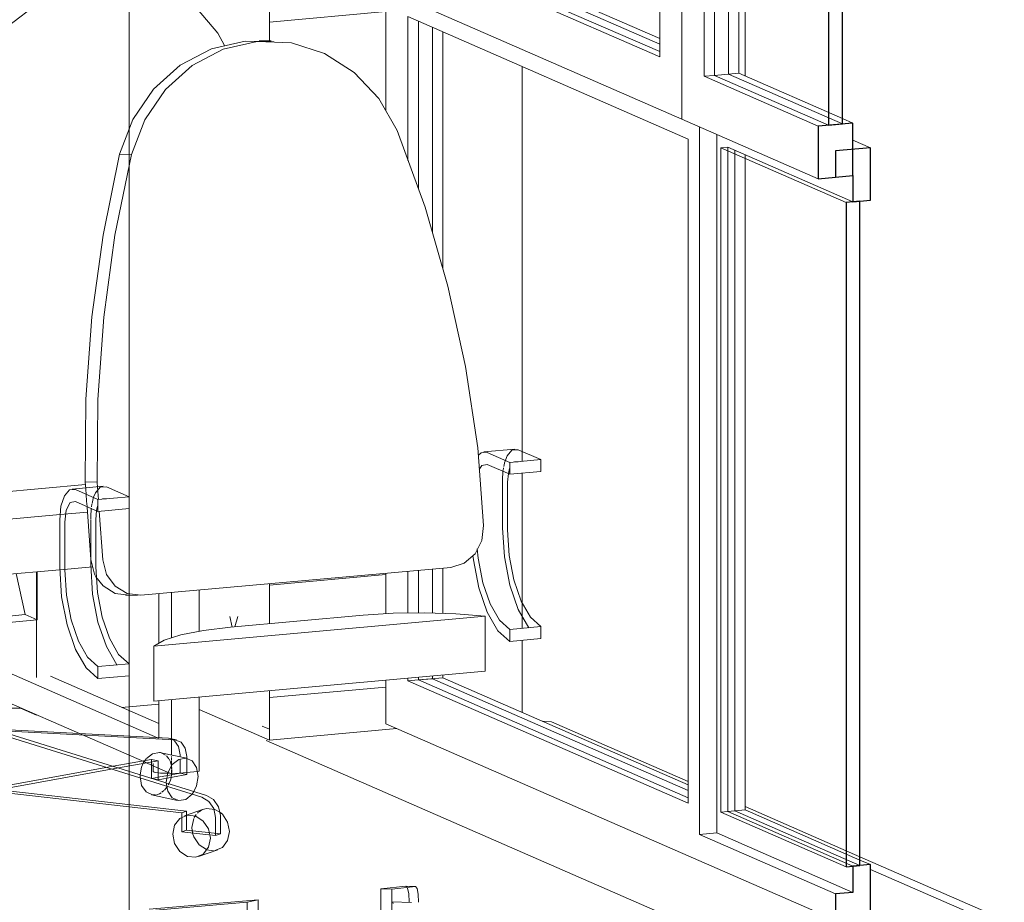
# Model space of a CAD drawing. Header units: millimetres. Extents: x -2180 to 91692, y -6418 to 21859.
# Tile 473 of 482: x 80775 to 82060, y 5325 to 6477. Entities that reach past the tile are written whole.
import ezdxf

# ---------------------------------------------------------------- set-up
doc = ezdxf.new("R2010")
doc.units = ezdxf.units.MM
for name, color, linetype, lineweight in [('Furniture', 7, 'Continuous', 9), ('Section Boxes', 7, 'Continuous', 9), ('Walls', 7, 'Continuous', 9), ('Windows', 7, 'Continuous', 9), ('Windows-1', 7, 'Continuous', 25)]:
    doc.layers.add(name, color=color, linetype=linetype, lineweight=lineweight)
for name, color, linetype, lineweight, true_color in [('Furniture-5', 253, 'Continuous', 9, 0x828282), ('Furniture-6', 7, 'Continuous', 9, 0x4d4d4d), ('Surface Pattern-2', 7, 'Continuous', 9, 0x404040), ('Surface Pattern-3', 7, 'Continuous', 9, 0xc0c0c0), ('Walls-4', 7, 'Continuous', 9, 0x1a1a1a), ('Windows-4', 7, 'Continuous', 9, 0x1a1a1a)]:
    doc.layers.add(name, color=color, linetype=linetype, lineweight=lineweight, true_color=true_color)

# ---------------------------------------------------------------- blocks, each defined once
blk = doc.blocks.new('1_0 W - 2x2 - -A-03-V158-3D-kunsti lähteülesanne')
at = {"layer": 'Windows'}
for p, q in [((23363.5, 7751.6), (23363.5, 6347.1)), ((23363.5, 6347.1), (23363.5, 7751.6)), ((23334.6, 7717.2), (23334.6, 6428.4)), ((23392.5, 6403.1), (23392.5, 7691.9)), ((23406.2, 7686), (23406.2, 6404.3)), ((23334.6, 6428.4), (22997.5, 6575.6)), ((23011.2, 6576.8), (23334.7, 6435.5)), ((22968.6, 6519.6), (23363.5, 6347.1)), ((22976.9, 6516), (22976.9, 6358.4)), ((23005.8, 6293.4), (23005.8, 6481.1)), ((23005.8, 6481.1), (23371.8, 6321.2)), ((23019.5, 6475.1), (23019.5, 6255.8)), ((23392.5, 6403.1), (23406.2, 6404.3)), ((23541.4, 6338), (23392.5, 6403.1)), ((23406.2, 6404.3), (23555.1, 6339.3)), ((23363.5, 6347.1), (23541.4, 6269.4)), ((23573.3, 6348.1), (23586.9, 6342.1)), ((23386.3, 5413.2), (23386.3, 6337.2)), ((23409.1, 5415.2), (23409.1, 6327.2)), ((23371.8, 6321.2), (23371.8, 5453.8)), ((23586.9, 6319.8), (23609.7, 6309.9)), ((23414.4, 6309.8), (23423.5, 6310.6)), ((23577.8, 6238.4), (23414.4, 6309.8)), ((23414.4, 6309.8), (23414.4, 5442.4)), ((23423.5, 6310.6), (23586.9, 6239.2)), ((22976.9, 5754.2), (22976.9, 5701.3)), ((23005.8, 5702.2), (23005.8, 5756.8)), ((23019.5, 5758.1), (23019.5, 5702.2)), ((23019.5, 5618.4), (23019.5, 5614.9)), ((22976.9, 5614.6), (22976.9, 5557.7)), ((23005.8, 5613.6), (23005.8, 5617.2)), ((23005.8, 5613.6), (23019.5, 5614.9)), ((23371.8, 5453.8), (23005.8, 5613.6)), ((23019.5, 5614.9), (23371.9, 5460.9)), ((22976.9, 5557.7), (23564.2, 5301.2)), ((23414.4, 5442.4), (23577.8, 5371)), ((23409.1, 5415.2), (23386.3, 5413.2)), ((23564.2, 5335.5), (23386.3, 5413.2)), ((23586.9, 5337.5), (23409.1, 5415.2)), ((23784.5, 5301.8), (23596, 5384.1)), ((23596, 5379.8), (23609.7, 5373.9))]:
    blk.add_line(p, q, dxfattribs=at)
at = {"layer": 'Windows-1'}
for p, q in [((23555.1, 7628.1), (23555.1, 6339.3)), ((23573.3, 6340.9), (23573.3, 7629.8)), ((23586.9, 6342.1), (23541.4, 6338)), ((23555.1, 6339.3), (23573.3, 6340.9)), ((23586.9, 6273.5), (23586.9, 6342.1)), ((23541.4, 6338), (23541.4, 6269.4)), ((23609.7, 6309.9), (23564.2, 6305.8)), ((23564.2, 6305.8), (23564.2, 6271.5)), ((23609.7, 6241.3), (23609.7, 6309.9)), ((23541.4, 6269.4), (23586.9, 6273.5)), ((23564.2, 6271.5), (23586.9, 6273.5)), ((23586.9, 6273.5), (23586.9, 6239.2)), ((23596, 6240.1), (23577.8, 6238.4)), ((23577.8, 6238.4), (23577.8, 5371)), ((23586.9, 6239.2), (23609.7, 6241.3)), ((23596, 5372.6), (23596, 6240.1)), ((23577.8, 5371), (23596, 5372.6)), ((23609.7, 5373.9), (23586.9, 5371.8)), ((23586.9, 5371.8), (23586.9, 5337.5)), ((23609.7, 5305.3), (23609.7, 5373.9)), ((23586.9, 5337.5), (23564.2, 5335.5)), ((23564.2, 5335.5), (23564.2, 5301.2))]:
    blk.add_line(p, q, dxfattribs=at)
at = {"layer": 'Windows-4'}
for p, q in [((23424.4, 7678), (23424.4, 6406)), ((23438, 6407.2), (23438, 7672.1)), ((23446.3, 7668.4), (23446.3, 6403.6)), ((23334.6, 6445.2), (23029.4, 6578.5)), ((23043.1, 6579.7), (23334.6, 6452.4)), ((23037.7, 6467.1), (23037.7, 6199)), ((23051.3, 6151.9), (23051.3, 6461.2)), ((23406.2, 6404.3), (23438, 6407.2)), ((23424.4, 6406), (23406.2, 6404.3)), ((23573.3, 6340.9), (23424.4, 6406)), ((23438, 6407.2), (23573.3, 6348.1)), ((23423.5, 6310.6), (23423.5, 5443.2)), ((23432.6, 6306.6), (23432.6, 5444)), ((23446.3, 6300.7), (23446.3, 5445.2)), ((23037.7, 5759.7), (23037.7, 5702.3)), ((23051.3, 5701.8), (23051.3, 5760.9)), ((23037.7, 5620.1), (23037.7, 5616.5)), ((23051.3, 5617.7), (23051.3, 5621.3)), ((23019.5, 5614.9), (23051.3, 5617.7)), ((23019.5, 5614.9), (23037.7, 5616.5)), ((23037.7, 5616.5), (23371.8, 5470.6)), ((23371.8, 5477.8), (23051.3, 5617.7)), ((23181.4, 5560.9), (23193.1, 5560.2)), ((23371.8, 5482.1), (23193.1, 5560.2)), ((23414.4, 5442.4), (23432.6, 5444)), ((23446.3, 5445.2), (23423.5, 5443.2)), ((23423.5, 5443.2), (23586.9, 5371.8)), ((23432.6, 5444), (23596, 5372.6)), ((23596, 5384.1), (23446.3, 5449.5)), ((23446.3, 5445.2), (23596, 5379.8))]:
    blk.add_line(p, q, dxfattribs=at)
blk = doc.blocks.new('M_Chair-Executive - M_Chair-Executive-V163-3D-kunsti lähteülesanne')
at = {"layer": 'Furniture'}
for p, q in [((22358, 5849.6), (22584.7, 5870.1)), ((22456.9, 5822.3), (22551.8, 5830.8)), ((22551.4, 5758.8), (22456.9, 5750.3)), ((22521.6, 5756.2), (22521.6, 5693.4)), ((22521.6, 5693.4), (22429.1, 5685.1)), ((22736.5, 5462), (22478.6, 5542.3)), ((22484.9, 5544.5), (22742.7, 5464.2)), ((22485, 5549.6), (22693, 5538.7)), ((22701.5, 5536.8), (22485, 5548.2)), ((22693, 5538.7), (22695.2, 5538.3)), ((22703.7, 5536.5), (22695.1, 5538.4)), ((22717.1, 5512.7), (22685.3, 5519.5)), ((22627.8, 5500), (22679.5, 5509.4)), ((22670.9, 5497.8), (22670.9, 5507.8)), ((22679.5, 5509.4), (22679.5, 5496.5)), ((22717, 5512.3), (22717, 5515.1)), ((22477.4, 5467.8), (22710.5, 5441.5)), ((22710.5, 5441.5), (22710.5, 5435.3)), ((22739, 5446.2), (22713.9, 5437.5)), ((22754.7, 5423.7), (22754.7, 5435.5)), ((22761, 5437.7), (22761, 5425.9)), ((22732.5, 5384.2), (22757.6, 5393))]:
    blk.add_line(p, q, dxfattribs=at)
for points in [[(22766.3, 6443.5, 0), (22757.6, 6459.4, 0), (22730.7, 6491.4, 0), (22695.9, 6514.3, 0), (22655.2, 6526.9, 0), (22611.1, 6528.5, 0), (22566.2, 6518.9, 0), (22523, 6498.7, 0), (22484.2, 6469.1, 0), (22451.9, 6431.9, 0), (22428.2, 6389.2, 0)], [(22717, 5515.1, 0), (22715, 5525.9, 0), (22709.5, 5533.7, 0), (22701.5, 5536.8, 0)], [(22656.1, 5491.2, 0), (22658.1, 5501.1, 0), (22660.3, 5506.3, 0)], [(22731.9, 5488.9, 0), (22729.9, 5500.5, 0), (22724.1, 5509.1, 0), (22715.7, 5512.9, 0), (22706.5, 5511.2, 0), (22698.1, 5504.4, 0), (22692.4, 5493.7, 0), (22690.3, 5481.3, 0)], [(22726.4, 5469.1, 0), (22729.9, 5476.5, 0), (22731.9, 5488.9, 0)], [(22742.7, 5464.2, 0), (22752.1, 5458.6, 0), (22758.6, 5449.1, 0), (22761, 5437.7, 0)], [(22754.7, 5435.5, 0), (22752.4, 5446.9, 0), (22745.8, 5456.4, 0), (22736.5, 5462, 0)], [(22747.8, 5408.1, 0), (22745.3, 5420.4, 0), (22738.5, 5430.7, 0), (22728.7, 5437.2, 0), (22717.8, 5438.4, 0), (22707.9, 5434.2, 0), (22701.1, 5425.3, 0), (22698.7, 5413.6, 0)], [(22760.4, 5442.3, 0), (22763.6, 5439.5, 0), (22770.4, 5429.1, 0), (22772.8, 5416.9, 0)], [(22698.7, 5413.6, 0), (22701.1, 5401.3, 0), (22707.9, 5391, 0), (22717.8, 5384.5, 0), (22728.7, 5383.3, 0), (22738.5, 5387.5, 0), (22745.3, 5396.4, 0), (22747.8, 5408.1, 0)], [(22772.8, 5416.9, 0), (22770.4, 5405.1, 0), (22763.6, 5396.3, 0), (22753.8, 5392.1, 0)]]:
    blk.add_polyline3d(points, dxfattribs=at)
at = {"layer": 'Furniture-5'}
for p, q in [((22683.4, 5519.9), (22689.3, 5516.9)), ((22690.5, 5515.9), (22693.6, 5511.9)), ((22696.5, 5505.1), (22697.5, 5499.2)), ((22708.4, 5511), (22708.4, 5493.1)), ((22620.9, 5502.2), (22485, 5477.5)), ((22708.4, 5493.1), (22684.9, 5488.9)), ((22697.7, 5496.2), (22696.6, 5487.3)), ((22697.6, 5498), (22697.7, 5496.3)), ((22708.4, 5493.1), (22717, 5491.3)), ((22670.9, 5486.3), (22673.4, 5485.8)), ((22684, 5488.7), (22671.4, 5486.4)), ((22693.7, 5479.3), (22692.8, 5477.8)), ((22674.3, 5464.7), (22672.2, 5464.7)), ((22676.4, 5464.8), (22674.7, 5464.7)), ((22681.4, 5466.4), (22677.3, 5465)), ((22683.5, 5467.6), (22681.5, 5466.4)), ((22687.1, 5470.4), (22684.6, 5468.3)), ((22726.7, 5435.2), (22729.4, 5439.3)), ((22730.9, 5441), (22732.5, 5442.5)), ((22733, 5442.9), (22736.9, 5445.4)), ((22716.8, 5419.3), (22716.8, 5437.2)), ((22723.8, 5422.4), (22726.2, 5434.1)), ((22716.8, 5418.8), (22710.5, 5416.6)), ((22761, 5413.8), (22716.8, 5418.8)), ((22724.7, 5414.7), (22723.8, 5422.3))]:
    blk.add_line(p, q, dxfattribs=at)
for points in [[(22693.9, 5511.3, 0), (22695.6, 5507.9, 0), (22696.4, 5505.4, 0)], [(22691.5, 5475.6, 0), (22689.8, 5473.3, 0), (22687.8, 5471.1, 0)]]:
    blk.add_polyline3d(points, dxfattribs=at)
at = {"layer": 'Furniture-6'}
for p, q in [((22551.8, 5830.8), (22587.3, 5834)), ((22594.2, 5762.7), (22551.9, 5758.9)), ((22505.9, 5700.3), (22494.1, 5753.7)), ((22505.9, 5700.3), (22485, 5698.4)), ((22521.6, 5693.4), (22505.9, 5700.3)), ((22695.8, 5538.2), (22700.7, 5535.8)), ((22685.3, 5519.5), (22682.8, 5520.1)), ((22708.4, 5517), (22708.4, 5514.5)), ((22670.5, 5511.2), (22620.9, 5502.2)), ((22660.3, 5506.3), (22663.9, 5511.8)), ((22679.5, 5509.4), (22670.9, 5511.2)), ((22670.9, 5507.8), (22670.9, 5511.1)), ((22717, 5491.3), (22717, 5512.3)), ((22485, 5474.1), (22627.8, 5500)), ((22656, 5488.8), (22656.1, 5491.2)), ((22670.9, 5486.6), (22670.9, 5497.8)), ((22679.5, 5496.5), (22679.5, 5485.1)), ((22679.5, 5484.5), (22717, 5491.3)), ((22673.4, 5485.8), (22679.5, 5484.5)), ((22716.8, 5443.7), (22483.6, 5470)), ((22670.9, 5465), (22705.1, 5457.5)), ((22724.1, 5465.9), (22726.4, 5469.1)), ((22710.5, 5441.5), (22716.8, 5443.7)), ((22716.8, 5438), (22716.8, 5443.7)), ((22710.5, 5435.3), (22710.5, 5416.6)), ((22761, 5425.8), (22761, 5413.8)), ((22710.5, 5416.6), (22745.9, 5412.6)), ((22746.9, 5412.5), (22754.4, 5411.7)), ((22754.7, 5411.9), (22754.7, 5423.6)), ((22761, 5413.8), (22754.7, 5411.6)), ((22752.1, 5391.9), (22742.9, 5393.2))]:
    blk.add_line(p, q, dxfattribs=at)
for points in [[(22700.9, 5535.6, 0), (22706.4, 5527.8, 0), (22708.4, 5517, 0)], [(22664.5, 5512.5, 0), (22672.2, 5518.6, 0), (22681.5, 5520.3, 0), (22682.8, 5520.1, 0)], [(22672.2, 5464.7, 0), (22663.9, 5468.6, 0), (22658.1, 5477.1, 0), (22656, 5488.8, 0)], [(22690.3, 5480.4, 0), (22692.4, 5469.7, 0), (22698.1, 5461.1, 0), (22706.5, 5457.3, 0), (22715.7, 5459, 0), (22724.1, 5465.8, 0)], [(22696.6, 5487.3, 0), (22695.6, 5483.9, 0), (22693.7, 5479.3, 0)], [(22736.9, 5445.4, 0), (22742.9, 5447.2, 0), (22753.8, 5445.9, 0), (22760.4, 5442.3, 0)], [(22742.9, 5393.3, 0), (22733, 5399.7, 0), (22726.2, 5410.1, 0), (22724.7, 5414.7, 0)]]:
    blk.add_polyline3d(points, dxfattribs=at)
blk = doc.blocks.new('M_Chair-Executive - M_Chair-Executive-V164-3D-kunsti lähteülesanne')
at = {"layer": 'Furniture'}
for p, q in [((22827.2, 6449.3), (22811.7, 6449.6)), ((22629.3, 6301.3), (22644.8, 6301)), ((23104.5, 5816.7), (23097.2, 5917.9)), ((23145.4, 5916.2), (23104.9, 5912.6)), ((23149.8, 5915.5), (23142, 5915.2)), ((23179.3, 5902.6), (23149.8, 5915.5)), ((23109.3, 5911.8), (23138.8, 5898.9)), ((23179.3, 5902.6), (23138.8, 5898.9)), ((23179.3, 5887), (23179.3, 5902.6)), ((23109.3, 5896.3), (23138.8, 5883.4)), ((23138.8, 5898.9), (23138.8, 5883.4)), ((23135.9, 5873.1), (23136.9, 5884.7)), ((23138.8, 5883.4), (23179.3, 5887)), ((22607.7, 5867.8), (22567.2, 5864.1)), ((22601.1, 5850.5), (22571.6, 5863.4)), ((22585.1, 5864.6), (22584.5, 5873.4)), ((22584.5, 5873.4), (22600, 5873.1)), ((22600, 5873.1), (22600.5, 5866)), ((22604.3, 5866.7), (22612.1, 5867)), ((22612.1, 5867), (22641.6, 5854.1)), ((23135.9, 5810.9), (23135.9, 5873.1)), ((22641.6, 5854.1), (22601.1, 5850.5)), ((22601.1, 5850.5), (22601.1, 5834.9)), ((22641.6, 5838.6), (22641.6, 5854.1)), ((22571.6, 5847.8), (22601.1, 5834.9)), ((22601.1, 5834.9), (22641.6, 5838.6)), ((22598.2, 5824.6), (22599.2, 5836.2)), ((22598.2, 5762.4), (22598.2, 5824.6)), ((22602.8, 5835.1), (22607.3, 5771.9)), ((22551.2, 5823.9), (22551.2, 5761.6)), ((22557.8, 5758.8), (22557.8, 5821)), ((22657.2, 5725.4), (23061.9, 5761.9)), ((22637.1, 5725.6), (22652.6, 5725.3)), ((23106.6, 5698.2), (22673.9, 5659.2)), ((22947.4, 5699.4), (22774, 5683.8)), ((23106.6, 5626.3), (23106.6, 5698.2)), ((23179.3, 5684.5), (23138.8, 5680.8)), ((23179.3, 5668.9), (23179.3, 5684.5)), ((23138.8, 5680.8), (23138.8, 5665.3)), ((22673.9, 5659.2), (22673.9, 5587.3)), ((23138.8, 5665.3), (23179.3, 5668.9)), ((22641.6, 5636), (22601.1, 5632.4)), ((22601.1, 5632.4), (22601.1, 5616.8)), ((22641.6, 5620.4), (22641.6, 5636)), ((22601.1, 5616.8), (22641.6, 5620.4)), ((22673.9, 5587.3), (23106.6, 5626.3)), ((22970.3, 5342.1), (23003.1, 5345.6)), ((22970.3, 5342.1), (22970.3, 5290.4)), ((22984.6, 5341.8), (22970.3, 5342.1)), ((23015.5, 5345.1), (22984.6, 5341.8)), ((22984.6, 5291.7), (22984.6, 5341.8)), ((23015.7, 5345.1), (23003.2, 5345.6)), ((22795.8, 5324.7), (22661.6, 5313.2)), ((22667.9, 5315.4), (22810.1, 5327.6)), ((22810.1, 5327.6), (22795.8, 5324.7)), ((22795.8, 5324.7), (22795.8, 5274.6)), ((22810.1, 5275.9), (22810.1, 5327.6))]:
    blk.add_line(p, q, dxfattribs=at)
for points in [[(22629.3, 6301.3, 0), (22646.8, 6346.8, 0), (22673.7, 6386.4, 0), (22708.5, 6417.7, 0), (22749.1, 6439, 0), (22793.2, 6449, 0), (22831.3, 6448.1, 0)], [(22991.7, 6332.3, 0), (22968, 6374, 0), (22935.7, 6408.3, 0), (22896.9, 6433, 0), (22853.7, 6446.7, 0), (22808.8, 6448.7, 0), (22764.7, 6438.7, 0), (22724, 6417.4, 0), (22689.2, 6386.1, 0), (22662.3, 6346.5, 0), (22644.8, 6301, 0)], [(23097.2, 5917.9, 0), (23081, 6024.4, 0), (23057.9, 6129.3, 0), (23028.1, 6232.1, 0), (22991.7, 6332.3, 0)], [(22584.5, 5873.4, 0), (22585.3, 5981.4, 0), (22593, 6089.1, 0), (22607.7, 6195.9, 0), (22629.3, 6301.3, 0)], [(22644.8, 6301, 0), (22623.3, 6195.6, 0), (22608.6, 6088.8, 0), (22600.8, 5981.1, 0), (22600, 5873.1, 0)], [(23097.8, 5908.3, 0), (23101.5, 5911.5, 0), (23109.3, 5911.8, 0)], [(23099, 5889.8, 0), (23102.4, 5894.9, 0), (23109.3, 5896.3, 0)], [(22571.6, 5863.4, 0), (22563.8, 5863.1, 0), (22557.2, 5855.5, 0), (22552.8, 5841.7, 0), (22551.2, 5823.9, 0)], [(22557.8, 5821, 0), (22559.6, 5836.6, 0), (22564.7, 5846.4, 0), (22571.6, 5847.8, 0)], [(23061.9, 5761.9, 0), (23079.3, 5767.3, 0), (23093.5, 5779.7, 0), (23102.4, 5797, 0), (23104.5, 5816.7, 0)], [(23179.3, 5684.5, 0), (23165.8, 5696.8, 0), (23153.7, 5717.8, 0), (23144.1, 5745.6, 0), (23138, 5777.6, 0), (23135.9, 5810.9, 0)], [(23138.8, 5680.8, 0), (23125.3, 5693.1, 0), (23113.2, 5714.1, 0), (23103.7, 5741.9, 0), (23097.6, 5774, 0), (23096.3, 5786, 0)], [(23138.8, 5665.3, 0), (23123.3, 5679.2, 0), (23109.3, 5703.2, 0), (23098.3, 5735.1, 0), (23091.3, 5771.9, 0), (23090.7, 5777.3, 0)], [(22551.2, 5761.6, 0), (22553.6, 5723.4, 0), (22560.7, 5686.7, 0), (22571.7, 5654.8, 0), (22585.6, 5630.7, 0), (22601.1, 5616.8, 0)], [(22641.6, 5636, 0), (22628.1, 5648.3, 0), (22616, 5669.3, 0), (22606.4, 5697.1, 0), (22600.3, 5729.1, 0), (22598.2, 5762.4, 0)], [(22607.3, 5771.9, 0), (22612.2, 5752.8, 0), (22623.4, 5737.3, 0), (22639.2, 5727.7, 0), (22657.2, 5725.4, 0)], [(22601.1, 5632.4, 0), (22587.6, 5644.7, 0), (22575.5, 5665.7, 0), (22566, 5693.5, 0), (22559.9, 5725.5, 0), (22557.8, 5758.8, 0)], [(22641.7, 5725.7, 0), (22623.7, 5728, 0), (22607.9, 5737.6, 0), (22598.5, 5749.6, 0)], [(23106.6, 5698.2, 0), (23068.4, 5701.3, 0), (23027.7, 5702.6, 0), (22986.7, 5701.9, 0), (22947.4, 5699.4, 0)], [(22774, 5683.8, 0), (22738.7, 5679.6, 0), (22709.3, 5673.9, 0), (22687.3, 5667, 0), (22673.9, 5659.2, 0)], [(23019.8, 5324.6, 0), (23019.2, 5335.3, 0), (23017.7, 5342.6, 0), (23015.5, 5345.1, 0)]]:
    blk.add_polyline3d(points, dxfattribs=at)
at = {"layer": 'Furniture-5'}
for p, q in [((23130.6, 5891.9), (23130.1, 5888.4)), ((23131.9, 5898.1), (23130.9, 5893.8)), ((22593.3, 5845.5), (22594.2, 5849.6)), ((22586.8, 5841.2), (22586.3, 5848.4)), ((22592.5, 5840.8), (22593.1, 5844.4)), ((22984.8, 5325.3), (22985.8, 5324.6)), ((22985.9, 5324.6), (22986.7, 5323))]:
    blk.add_line(p, q, dxfattribs=at)
at = {"layer": 'Furniture-6'}
for p, q in [((23144.8, 5899.8), (23149.7, 5899.9)), ((23129.9, 5887), (23129.4, 5876)), ((23129.4, 5876), (23129.4, 5813.7)), ((22586.3, 5848.8), (22585.1, 5864.6)), ((22600.5, 5866), (22601.6, 5850.5)), ((22594.4, 5850.3), (22595.2, 5853.2)), ((22607.1, 5851.4), (22612, 5851.5)), ((22591.8, 5772.2), (22586.9, 5840.7)), ((22591.7, 5827.5), (22592.3, 5839)), ((22591.7, 5825), (22591.7, 5827.5)), ((22591.7, 5765.3), (22591.7, 5824)), ((23003.1, 5345.6), (23004.7, 5344.4)), ((23010.5, 5324.3), (22984.7, 5325.3)), ((22984.7, 5325.3), (22984.8, 5325.3))]:
    blk.add_line(p, q, dxfattribs=at)
for points in [[(23141.5, 5914.9, 0), (23135.3, 5907.6, 0), (23132, 5898.6, 0)], [(23136.9, 5884.7, 0), (23137.8, 5888.7, 0), (23138.6, 5891.2, 0)], [(22595.3, 5853.5, 0), (22597.7, 5859.1, 0), (22603.8, 5866.5, 0)], [(22599.2, 5836.2, 0), (22600.1, 5840.3, 0), (22600.9, 5842.8, 0)], [(23129.4, 5813.7, 0), (23131.8, 5775.5, 0), (23138.8, 5738.8, 0), (23149.8, 5706.9, 0), (23163.6, 5683, 0)], [(22625.9, 5634.6, 0), (22612.1, 5658.4, 0), (22601.1, 5690.3, 0), (22594.1, 5727.1, 0), (22591.7, 5765.3, 0)], [(22598.5, 5749.6, 0), (22596.7, 5753.1, 0), (22591.8, 5772.2, 0)], [(23005.3, 5343.1, 0), (23006.8, 5335.8, 0), (23007.3, 5325.1, 0)]]:
    blk.add_polyline3d(points, dxfattribs=at)
blk = doc.blocks.new('kirjutuslaud 1400 - kirjutuslaud 1400-V167-3D-kunsti lähteülesanne')
at = {"layer": 'Furniture'}
for p, q in [((21645.9, 6122.9), (22342.5, 6185.7)), ((22335.6, 6155.7), (21701.7, 6098.6)), ((22335.6, 6155.7), (21701.7, 6098.6)), ((21776.1, 6066.1), (22326.5, 6115.7)), ((21776.1, 6066.1), (22032.3, 6089.2)), ((22032.3, 6089.2), (22032.3, 6069.6)), ((22032.3, 6069.6), (21782, 6047)), ((22032.3, 6069.6), (22014.1, 6067.9)), ((22032.3, 5599.1), (22032.3, 6069.6)), ((22014.1, 6067.9), (22014.1, 5898.8)), ((22014.1, 5920.9), (21796.6, 6015.9)), ((21782, 5900), (22014.1, 5920.9)), ((22014.1, 5920.9), (22014.1, 5901.3)), ((22014.1, 5901.3), (21782, 5880.4)), ((22014.1, 5898.8), (21782, 5877.9)), ((21782, 5873.6), (22022.4, 5895.2)), ((22014.1, 5898.8), (22022.4, 5895.2)), ((22022.4, 5895.2), (22022.4, 5748.2)), ((21797, 5811.2), (21933.6, 5823.5)), ((21797, 5791.6), (21797, 5811.2)), ((21797, 5811.2), (21805.3, 5807.6)), ((21941.9, 5819.9), (21805.3, 5807.6)), ((21941.9, 5819.9), (21933.6, 5823.5)), ((21941.9, 5800.3), (21941.9, 5819.9)), ((21805.3, 5807.6), (21805.3, 5788)), ((21805.3, 5788), (21941.9, 5800.3)), ((21805.3, 5788), (21797, 5791.6)), ((21782, 5726.5), (22022.4, 5748.2)), ((22014.1, 5746.9), (21782, 5726)), ((22014.1, 5746.9), (22022.4, 5743.3)), ((21782, 5721.6), (22022.4, 5743.3)), ((22022.4, 5743.3), (22022.4, 5596.3)), ((22680.4, 5727.5), (22680.4, 5663)), ((22697, 5670), (22697, 5729)), ((22733.4, 5732.3), (22733.4, 5678.5)), ((21797, 5659.3), (21933.6, 5671.6)), ((21941.9, 5668), (21933.6, 5671.6)), ((21797, 5639.7), (21797, 5659.3)), ((21797, 5659.3), (21805.3, 5655.7)), ((21941.9, 5668), (21805.3, 5655.7)), ((21941.9, 5648.4), (21941.9, 5668)), ((21805.3, 5655.7), (21805.3, 5636.1)), ((21805.3, 5636.1), (21941.9, 5648.4)), ((21805.3, 5636.1), (21797, 5639.7)), ((22679, 5539.4), (22485, 5624.1)), ((22539, 5619.8), (22680.4, 5558)), ((21782, 5574.6), (22022.4, 5596.3)), ((22022.4, 5598.2), (22032.3, 5599.1)), ((22022.4, 5598.2), (22032.3, 5599.1)), ((22032.3, 5599.1), (22032.3, 5579.5)), ((22733.4, 5592.6), (22733.4, 5495.7)), ((22485, 5584.9), (22576.9, 5544.8)), ((22680.4, 5587.9), (22680.4, 5539.3)), ((22697, 5537.8), (22697, 5589.4)), ((22032.3, 5579.5), (21782, 5556.9)), ((22730.8, 5495.4), (22733.4, 5495.7))]:
    blk.add_line(p, q, dxfattribs=at)
blk.add_polyline3d([(22500, 5578.1, 0), (22496.2, 5577.9, 0), (22492.3, 5577.9, 0), (22488.5, 5578, 0), (22486.6, 5578.2, 0)], dxfattribs=at)
at = {"layer": 'Furniture-5'}
for p, q in [((22661.7, 5507.8), (22664.3, 5506.6)), ((22670.9, 5503.7), (22691.9, 5494.6)), ((22673.1, 5505.8), (22673.1, 5497.9)), ((22697, 5513.9), (22697, 5515.1)), ((22697, 5509.7), (22697, 5513.3)), ((22697, 5504.8), (22697, 5508.9)), ((22697, 5498.7), (22697, 5504.6)), ((22673.1, 5497.8), (22673.1, 5495.9)), ((22673.1, 5495.9), (22673.2, 5496.2)), ((22682.9, 5493.2), (22679.5, 5493.5)), ((22686.7, 5493), (22682.9, 5493.2)), ((22690, 5493), (22686.7, 5493)), ((22694.3, 5493.2), (22690.6, 5493)), ((22693.1, 5494), (22697, 5492.4)), ((22697, 5493.1), (22697, 5497.8)), ((22697, 5492.4), (22717, 5494.2))]:
    blk.add_line(p, q, dxfattribs=at)
for points in [[(22674.5, 5494.7, 0), (22673.3, 5495.5, 0), (22673.1, 5495.9, 0)], [(22679.4, 5493.5, 0), (22676.5, 5494.1, 0), (22674.5, 5494.7, 0)]]:
    blk.add_polyline3d(points, dxfattribs=at)
at = {"layer": 'Furniture-6'}
for p, q in [((22482.3, 5625.3), (22480.4, 5626.2)), ((22478.8, 5590.6), (22478.8, 5580.8)), ((22480, 5587.1), (22482.3, 5586.1)), ((22576.9, 5544.8), (22661.7, 5507.8)), ((22680.4, 5538.8), (22679, 5539.4)), ((22697, 5517), (22697, 5537.1)), ((22664.3, 5506.6), (22670.9, 5503.7)), ((22717, 5494.2), (22730.8, 5495.4))]:
    blk.add_line(p, q, dxfattribs=at)
blk = doc.blocks.new('kardin - Kardin KA-02_3 h-1500 3_korrus sinine-2352554-3D-kunsti lähteülesanne')
at = {"layer": 'Furniture'}
blk.add_line((22820.7, 5536), (23412.1, 5277.7), dxfattribs=at)

msp = doc.modelspace()

# ---------------------------------------------------------------- hatches: boundary and pattern name
at = {"layer": 'Surface Pattern-2'}
h = msp.add_hatch(dxfattribs=at)
h.set_pattern_fill('FP_51', color=256, style=0, pattern_type=2)
h.set_pattern_definition([(5.15, (50620.58, 11665.73), (-26.28635, 144.6494), [])])
h.paths.add_polyline_path([(81101.1, 5536.4), (81267.2, 5551.4), (81252.8, 5557.7), (81252.8, 5614.6), (81101.1, 5600.9), (81101.1, 5580)], flags=0)
h.paths.add_polyline_path([(81101.1, 5688.4), (81252.8, 5702.6), (81252.8, 5754.2), (81101.1, 5740.6), (81101.1, 5698.2)], flags=0)
h.paths.add_polyline_path([(81252.8, 6358.4), (81252.8, 6516), (81244.5, 6519.6), (81244.5, 7806), (81101.1, 7798.4), (81101.1, 6448), (81129.6, 6446.7), (81172.8, 6433), (81211.6, 6408.3), (81244.5, 6373)], flags=0)
at = {"layer": 'Surface Pattern-3'}
h = msp.add_hatch(dxfattribs=at)
h.set_pattern_fill('FP_52', color=256, style=0, pattern_type=2)
h.set_pattern_definition([(336.405, (113487.62, 266.93), (168.07452, 26.16764), [15.131, -122.424, -871.183]), (336.405, (113487.62, 266.93), (168.07452, 26.16764), [-137.555, 15.131, -122.424, -733.628]), (336.405, (113487.62, 266.93), (168.07452, 26.16764), [-275.11, 15.131, -259.979, -458.517]), (336.405, (113487.62, 266.93), (168.07452, 26.16764), [-550.221, 15.131, -122.424, -320.962]), (336.405, (113487.62, 266.93), (168.07452, 26.16764), [-687.776, 15.131, -76.572, -229.259]), (336.405, (113487.62, 266.93), (168.07452, 26.16764), [-779.479, 15.131, -214.128]), (102.418, (113550.65, 289.194), (-120.42855, 347.764825), [32.241, -260.862, -1856.32]), (102.418, (113550.65, 289.194), (-120.42855, 347.764825), [-293.103, 32.241, -260.862, -1563.217]), (102.418, (113550.65, 289.194), (-120.42855, 347.764825), [-586.206, 32.241, -553.965, -977.011]), (102.418, (113550.65, 289.194), (-120.42855, 347.764825), [-1172.413, 32.241, -260.862, -683.908]), (102.418, (113550.65, 289.194), (-120.42855, 347.764825), [-1465.516, 32.241, -163.161, -488.505]), (102.418, (113550.65, 289.194), (-120.42855, 347.764825), [-1660.918, 32.241, -456.264]), (254.75, (113571.66, 479.18), (-47.6504, -373.9347), [26.359, -213.267, -1517.629]), (254.75, (113571.66, 479.18), (-47.6504, -373.9347), [-239.626, 26.359, -213.267, -1278.003]), (254.75, (113571.66, 479.18), (-47.6504, -373.9347), [-479.251, 26.359, -452.892, -798.752]), (254.75, (113571.66, 479.18), (-47.6504, -373.9347), [-958.502, 26.359, -213.267, -559.126]), (254.75, (113571.66, 479.18), (-47.6504, -373.9347), [-1198.128, 26.359, -133.392, -399.376]), (254.75, (113571.66, 479.18), (-47.6504, -373.9347), [-1357.879, 26.359, -373.017])])
h.paths.add_polyline_path([(81101.1, 5536.4), (81101.1, 5600.9), (81009.3, 5592.6), (81009.3, 5576.5), (81069.8, 5550.1)], flags=0)
h.paths.add_polyline_path([(81009.3, 5678.5), (81014.6, 5679.6), (81069.8, 5685.6), (81101.1, 5688.4), (81101.1, 5740.6), (81009.3, 5732.3), (81009.3, 5679.6)], flags=0)
h.paths.add_polyline_path([(81041, 6442.6), (81069.8, 6449), (81101.1, 6449), (81101.1, 7798.4), (80987, 7792.4), (80987, 6507.3), (80991.1, 6504.6), (81006.6, 6491.4), (81033.5, 6459.4), (81040.5, 6443.7)], flags=0)
h.paths.add_polyline_path([(81692.6, 7728.4), (81692.6, 7829.5), (81485.9, 7818.6), (81679.8, 7733.9)], flags=0)

# ---------------------------------------------------------------- linework, layer by layer
at = {"layer": 'Section Boxes'}
msp.add_line((80917.7, 21444.1), (80917.7, 848.3), dxfattribs=at)
at = {"layer": 'Walls'}
for p, q in [((81101.1, 6448), (81101.1, 7798.4)), ((80796.7, 5618.1), (80796.7, 5756.1)), ((81101.1, 5688.4), (81101.1, 5740.6)), ((81101.1, 5536.4), (81101.1, 5600.9)), ((80956.3, 5583.5), (80907.9, 5579.1)), ((80776, 5578.1), (80796.7, 5569.1)), ((81009.3, 5576.5), (81101.1, 5536.4)), ((81267.2, 5551.4), (81101.1, 5536.4)), ((81885.6, 5367.4), (82022.2, 5307.8))]:
    msp.add_line(p, q, dxfattribs=at)
at = {"layer": 'Walls-4'}
for p, q in [((81430.7, 6416), (81430.7, 5900.4)), ((81430.7, 5884.8), (81430.7, 5682.3)), ((81430.7, 5666.7), (81430.7, 5572.5))]:
    msp.add_line(p, q, dxfattribs=at)

# ---------------------------------------------------------------- block references
at = {"layer": 'Furniture'}
for name in ['M_Chair-Executive - M_Chair-Executive-V163-3D-kunsti lähteülesanne', 'kirjutuslaud 1400 - kirjutuslaud 1400-V167-3D-kunsti lähteülesanne', 'kardin - Kardin KA-02_3 h-1500 3_korrus sinine-2352554-3D-kunsti lähteülesanne']:
    msp.add_blockref(name, (58275.9, 0), dxfattribs=at)
at = {"layer": 'Furniture-6'}
msp.add_blockref('M_Chair-Executive - M_Chair-Executive-V164-3D-kunsti lähteülesanne', (58275.9, 0), dxfattribs=at)
at = {"layer": 'Windows'}
msp.add_blockref('1_0 W - 2x2 - -A-03-V158-3D-kunsti lähteülesanne', (58275.9, 0), dxfattribs=at)

doc.saveas('drawing.dxf')
